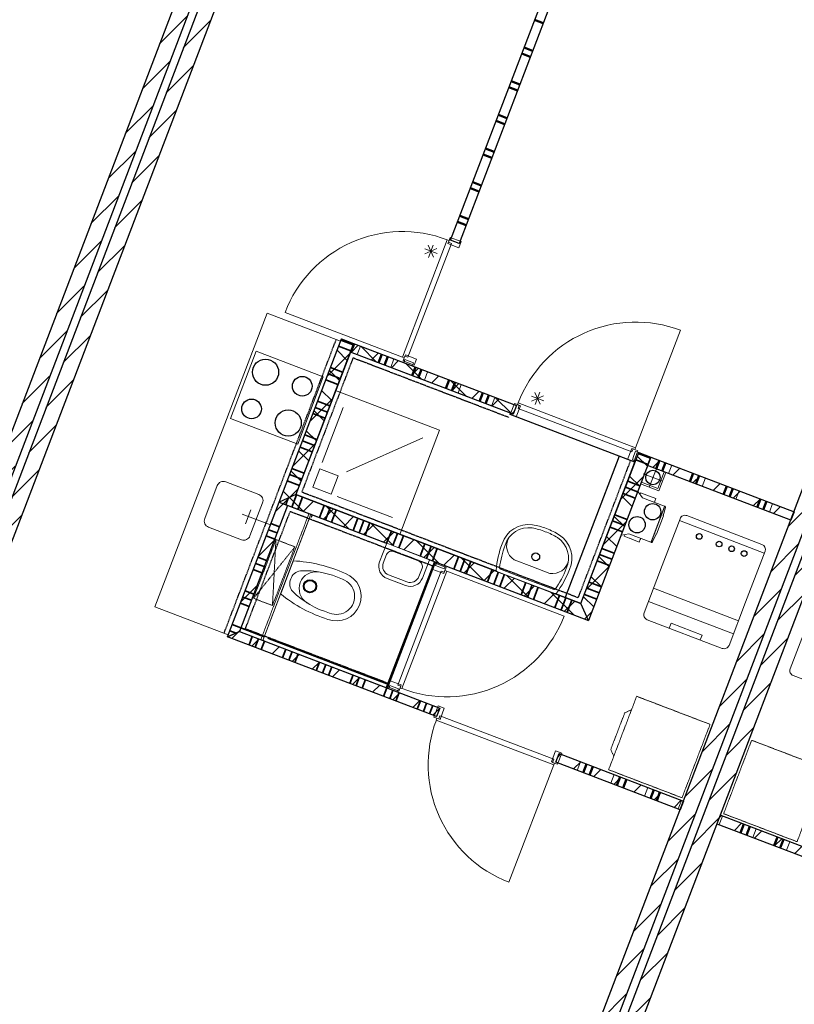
# Model space of a CAD drawing. Extents: x -1000932 to 2054797, y 285738 to 764020.
# Tile 332 of 656: x 212637 to 218552, y 575065 to 582581. Entities that reach past the tile are written whole.
import ezdxf

# ---------------------------------------------------------------- set-up
doc = ezdxf.new("R2010")
doc.units = 0
doc.header["$MEASUREMENT"] = 0
doc.set_wipeout_variables(frame=1)
doc.linetypes.add('DASHED', pattern=[0.75, 0.5, -0.25])
doc.layers.add('31.', color=7, linetype='CONTINUOUS')
doc.layers.add('HATCH_REACTORS', color=7, linetype='CONTINUOUS')
pattern_1 = [(45, (493651.67, 918770.12), (106.06602, -106.066015), [])]
pattern_2 = [(135, (493651.67, 918982.25), (106.066017, 106.06602), [])]

msp = doc.modelspace()

# ---------------------------------------------------------------- hatches: boundary and pattern name
at = {"layer": '31.', "linetype": 'Continuous'}
h = msp.add_hatch(dxfattribs=at)
h.set_pattern_fill('ARKEY_P_050A40_12', style=0, pattern_type=0)
h.set_pattern_definition(pattern_1)
h.paths.add_polyline_path([(210764.227, 574358.686), (210652.134, 574401.529), (214559.102, 584630.779), (214671.196, 584587.967)], flags=0)
h = msp.add_hatch(dxfattribs=at)
h.set_pattern_fill('ARKEY_P_050A40_12', style=0, pattern_type=0)
h.set_pattern_definition(pattern_1)
h.paths.add_polyline_path([(210820.29, 574337.279), (210932.384, 574294.467), (214839.352, 584523.748), (214727.259, 584566.561)], flags=0)
h = msp.add_hatch(dxfattribs=at)
h.set_pattern_fill('ARKEY_P_050A40_12', style=0, pattern_type=0)
h.set_pattern_definition(pattern_1)
h.paths.add_polyline_path([(216182.477, 572289.248), (216070.384, 572332.061), (219977.352, 582561.342), (220089.446, 582518.529)], flags=0)
h = msp.add_hatch(dxfattribs=at)
h.set_pattern_fill('ARKEY_P_050A40_12', style=0, pattern_type=0)
h.set_pattern_definition(pattern_1)
h.paths.add_polyline_path([(216238.54, 572267.842), (216350.634, 572225.029), (220257.602, 582454.311), (220145.509, 582497.123)], flags=0)
h = msp.add_hatch(dxfattribs=at)
h.set_pattern_fill('ARKEY_P_050A40_17', style=0, pattern_type=0)
h.set_pattern_definition(pattern_2)
h.paths.add_polyline_path([(214746.446, 578955.404), (214617.352, 578897.654), (215093.665, 580144.779), (215187.102, 580109.123)], flags=0)
h = msp.add_hatch(dxfattribs=at)
h.set_pattern_fill('ARKEY_P_050A40_18', style=0, pattern_type=0)
h.set_pattern_definition(pattern_1)
h.paths.add_polyline_path([(214746.446, 578955.404), (214617.352, 578897.654), (215093.665, 580144.779), (215187.102, 580109.123)], flags=0)
h = msp.add_hatch(dxfattribs=at)
h.set_pattern_fill('ARKEY_P_050A40_17', style=0, pattern_type=0)
h.set_pattern_definition(pattern_2)
h.paths.add_polyline_path([(216429.54, 579634.561), (216404.571, 579569.186), (215162.102, 580043.717), (215187.102, 580109.123)], flags=0)
h = msp.add_hatch(dxfattribs=at)
h.set_pattern_fill('ARKEY_P_050A40_18', style=0, pattern_type=0)
h.set_pattern_definition(pattern_1)
h.paths.add_polyline_path([(216429.54, 579634.561), (216404.571, 579569.186), (215162.102, 580043.717), (215187.102, 580109.123)], flags=0)
h = msp.add_hatch(dxfattribs=at)
h.set_pattern_fill('ARKEY_P_050A40_17', style=0, pattern_type=0)
h.set_pattern_definition(pattern_2)
h.paths.add_polyline_path([(216980.821, 577994.936), (216923.071, 578124.061), (217363.727, 579277.748), (217457.165, 579242.092)], flags=0)
h = msp.add_hatch(dxfattribs=at)
h.set_pattern_fill('ARKEY_P_050A40_18', style=0, pattern_type=0)
h.set_pattern_definition(pattern_1)
h.paths.add_polyline_path([(216980.821, 577994.936), (216923.071, 578124.061), (217363.727, 579277.748), (217457.165, 579242.092)], flags=0)
h = msp.add_hatch(dxfattribs=at)
h.set_pattern_fill('ARKEY_P_050A40_12', style=0, pattern_type=0)
h.set_pattern_definition(pattern_1)
h.paths.add_polyline_path([(218550.134, 578824.623), (218525.165, 578759.248), (217432.165, 579176.686), (217457.165, 579242.092)], flags=0)
h = msp.add_hatch(dxfattribs=at)
h.set_pattern_fill('ARKEY_P_050A40_17', style=0, pattern_type=0)
h.set_pattern_definition(pattern_2)
h.paths.add_polyline_path([(216980.821, 577994.936), (216923.071, 578124.061), (214746.446, 578955.404), (214617.352, 578897.654)], flags=0)
h = msp.add_hatch(dxfattribs=at)
h.set_pattern_fill('ARKEY_P_050A40_18', style=0, pattern_type=0)
h.set_pattern_definition(pattern_1)
h.paths.add_polyline_path([(216980.821, 577994.936), (216923.071, 578124.061), (214746.446, 578955.404), (214617.352, 578897.654)], flags=0)
h = msp.add_hatch(dxfattribs=at)
h.set_pattern_fill('ARKEY_P_050A40_12', style=0, pattern_type=0)
h.set_pattern_definition(pattern_1)
h.paths.add_polyline_path([(214617.352, 578897.654), (214682.727, 578872.686), (214315.227, 577910.467), (214224.852, 577870.061)], flags=0)
h = msp.add_hatch(dxfattribs=at)
h.set_pattern_fill('ARKEY_P_050A40_12', style=0, pattern_type=0)
h.set_pattern_definition(pattern_1)
h.paths.add_polyline_path([(214224.852, 577870.061), (214315.227, 577910.467), (215844.946, 577326.217), (215819.977, 577260.811)], flags=0)
h = msp.add_hatch(dxfattribs=at)
h.set_pattern_fill('ARKEY_P_050A40_12', style=0, pattern_type=0)
h.set_pattern_definition(pattern_1)
h.paths.add_polyline_path([(216730.79, 576912.936), (216755.79, 576978.342), (217706.321, 576615.279), (217681.321, 576549.904)], flags=0)
h = msp.add_hatch(dxfattribs=at)
h.set_pattern_fill('ARKEY_P_050A40_12', style=0, pattern_type=0)
h.set_pattern_definition(pattern_1)
h.paths.add_polyline_path([(218912.102, 576079.811), (218937.102, 576145.217), (217986.571, 576508.248), (217961.571, 576442.842)], flags=0)

# ---------------------------------------------------------------- linework, layer by layer
at = {"layer": '31.', "color": 7, "linetype": 'Continuous', "lineweight": 50}
for p, q in [((216634.509, 582553.561), (216569.134, 582578.529)), ((216554.227, 582343.342), (216488.852, 582368.342)), ((216536.415, 582296.654), (216471.009, 582321.623)), ((216438.29, 582039.748), (216372.915, 582064.717)), ((216456.134, 582086.467), (216390.759, 582111.436)), ((216358.009, 581829.561), (216292.634, 581854.529)), ((216340.165, 581782.842), (216274.79, 581807.811)), ((216242.04, 581525.936), (216176.665, 581550.904)), ((216259.884, 581572.654), (216194.509, 581597.623)), ((216161.759, 581315.748), (216096.384, 581340.717)), ((216143.915, 581269.061), (216078.571, 581294.029)), ((216063.634, 581058.873), (215998.29, 581083.811)), ((216045.79, 581012.154), (215980.446, 581037.123)), ((215166.759, 580041.936), (215191.759, 580107.342)), ((215376.946, 579961.654), (215401.946, 580027.061)), ((215423.665, 579943.811), (215448.665, 580009.248)), ((215633.852, 579863.529), (215658.852, 579928.967)), ((215680.571, 579845.686), (215705.571, 579911.123)), ((215890.759, 579765.436), (215915.727, 579830.811)), ((215937.477, 579747.592), (215962.446, 579812.967)), ((216147.665, 579667.311), (216172.634, 579732.686)), ((216194.384, 579649.467), (216219.352, 579714.842)), ((217497.571, 579151.717), (217522.54, 579217.123)), ((217544.29, 579133.873), (217569.259, 579199.279)), ((217754.477, 579053.592), (217779.446, 579118.998)), ((217801.165, 579035.748), (217826.165, 579101.186)), ((218011.384, 578955.498), (218036.352, 579020.873)), ((218058.071, 578937.654), (218083.04, 579003.029)), ((218268.29, 578857.373), (218293.227, 578922.748)), ((218314.977, 578839.529), (218339.946, 578904.904)), ((216965.946, 576898.061), (216940.977, 576832.654)), ((217012.665, 576880.217), (216987.696, 576814.811)), ((217222.852, 576799.936), (217197.884, 576734.529)), ((217269.571, 576782.092), (217244.602, 576716.717)), ((217479.759, 576701.811), (217454.79, 576636.436)), ((217526.477, 576683.967), (217501.477, 576618.592)), ((218141.415, 576374.154), (218166.384, 576439.561)), ((218188.134, 576356.342), (218213.102, 576421.717)), ((218398.321, 576276.061), (218423.29, 576341.436)), ((218445.009, 576258.217), (218470.009, 576323.623))]:
    msp.add_line(p, q, dxfattribs=at)
at = {"layer": '31.', "color": 7, "linetype": 'Continuous', "lineweight": 35}
for p, q in [((215090.102, 580135.436), (215183.509, 580099.779)), ((215072.259, 580088.748), (215165.696, 580053.061)), ((215009.821, 579925.248), (215103.227, 579889.592)), ((215009.821, 579925.248), (215103.227, 579889.592)), ((214974.134, 579831.842), (215067.571, 579796.154)), ((214991.977, 579878.561), (215085.415, 579842.873)), ((214911.696, 579668.373), (215005.134, 579632.686)), ((214911.696, 579668.373), (215005.134, 579632.686)), ((214893.852, 579621.654), (214987.29, 579585.967)), ((214876.009, 579574.936), (214969.446, 579539.248)), ((214795.759, 579364.748), (214889.165, 579329.061)), ((214813.602, 579411.467), (214907.009, 579375.779)), ((214813.602, 579411.467), (214907.009, 579375.779)), ((214777.915, 579318.029), (214871.321, 579282.373)), ((217342.321, 579221.686), (217435.759, 579185.998)), ((217360.165, 579268.404), (217453.571, 579232.717)), ((214715.477, 579154.561), (214808.884, 579118.873)), ((214715.477, 579154.561), (214808.884, 579118.873)), ((214679.79, 579061.123), (214773.196, 579025.467)), ((214697.634, 579107.842), (214791.04, 579072.154)), ((217279.884, 579058.217), (217373.29, 579022.529)), ((217279.884, 579058.217), (217373.29, 579022.529)), ((217262.04, 579011.498), (217355.477, 578975.811)), ((214668.727, 578878.029), (214688.352, 578929.404)), ((214668.727, 578878.029), (214688.352, 578929.404)), ((214715.446, 578860.186), (214751.102, 578953.592)), ((214762.134, 578842.342), (214797.821, 578935.779)), ((217244.196, 578964.779), (217337.634, 578929.092)), ((214925.634, 578779.904), (214961.29, 578873.342)), ((214925.634, 578779.904), (214961.29, 578873.342)), ((214972.321, 578762.061), (215008.009, 578855.498)), ((215019.04, 578744.217), (215054.727, 578837.654)), ((215182.509, 578681.779), (215218.196, 578775.217)), ((215182.509, 578681.779), (215218.196, 578775.217)), ((215229.227, 578663.936), (215264.915, 578757.373)), ((217163.915, 578754.592), (217257.352, 578718.904)), ((217181.759, 578801.311), (217275.196, 578765.623)), ((217181.759, 578801.311), (217275.196, 578765.623)), ((214602.446, 578662.498), (214537.071, 578687.467)), ((214620.29, 578709.186), (214554.915, 578734.154)), ((215275.946, 578646.123), (215311.634, 578739.529)), ((215439.415, 578583.654), (215475.102, 578677.092)), ((215439.415, 578583.654), (215475.102, 578677.092)), ((217146.071, 578707.873), (217239.509, 578672.186)), ((214584.602, 578615.779), (214519.227, 578640.748)), ((214584.602, 578615.779), (214519.227, 578640.748)), ((215486.134, 578565.842), (215521.821, 578659.248)), ((215532.852, 578547.998), (215568.509, 578641.404)), ((215696.321, 578485.561), (215732.009, 578578.967)), ((215696.321, 578485.561), (215732.009, 578578.967)), ((215743.04, 578467.717), (215778.696, 578561.123)), ((215789.727, 578449.873), (215825.415, 578543.279)), ((217083.602, 578544.404), (217177.04, 578508.717)), ((217083.602, 578544.404), (217177.04, 578508.717)), ((214522.165, 578452.311), (214456.79, 578477.279)), ((215953.227, 578387.436), (215988.915, 578480.842)), ((215953.227, 578387.436), (215988.915, 578480.842)), ((215999.946, 578369.592), (216035.602, 578462.998)), ((217047.946, 578450.998), (217141.384, 578415.311)), ((217065.79, 578497.686), (217159.196, 578462.029)), ((214486.477, 578358.873), (214421.102, 578383.842)), ((214486.477, 578358.873), (214421.102, 578383.842)), ((214504.321, 578405.592), (214438.946, 578430.561)), ((216046.634, 578351.748), (216082.321, 578445.154)), ((216210.134, 578289.311), (216245.79, 578382.717)), ((216210.134, 578289.311), (216245.79, 578382.717)), ((216256.821, 578271.467), (216292.509, 578364.873)), ((216303.54, 578253.623), (216339.227, 578347.061)), ((216467.009, 578191.186), (216502.696, 578284.592)), ((216467.009, 578191.186), (216502.696, 578284.592)), ((216513.727, 578173.342), (216549.415, 578266.779)), ((216560.446, 578155.498), (216596.134, 578248.936)), ((216967.665, 578240.811), (217061.102, 578205.123)), ((216985.509, 578287.498), (217078.915, 578251.811)), ((216985.509, 578287.498), (217078.915, 578251.811)), ((214406.196, 578148.686), (214340.821, 578173.654)), ((214424.04, 578195.404), (214358.665, 578220.373)), ((216723.915, 578093.061), (216759.602, 578186.498)), ((216723.915, 578093.061), (216759.602, 578186.498)), ((216770.634, 578075.217), (216806.321, 578168.654)), ((216817.352, 578057.373), (216853.009, 578150.811)), ((216949.821, 578194.092), (217043.259, 578158.404)), ((214388.384, 578101.967), (214322.977, 578126.936)), ((214388.384, 578101.967), (214322.977, 578126.936)), ((214325.946, 577938.498), (214260.509, 577963.467)), ((214289.415, 577898.936), (214242.696, 577916.779)), ((214413.321, 577873.029), (214388.321, 577807.623)), ((214460.009, 577855.186), (214435.04, 577789.779)), ((214506.727, 577837.342), (214481.759, 577771.936)), ((214506.727, 577837.342), (214481.759, 577771.936)), ((214670.196, 577774.904), (214645.227, 577709.498)), ((214716.915, 577757.061), (214691.946, 577691.654)), ((214763.634, 577739.217), (214738.665, 577673.811)), ((214763.634, 577739.217), (214738.665, 577673.811)), ((214927.102, 577676.779), (214902.134, 577611.373)), ((214973.821, 577658.936), (214948.852, 577593.529)), ((215020.54, 577641.092), (214995.54, 577575.717)), ((215020.54, 577641.092), (214995.54, 577575.717)), ((215184.009, 577578.654), (215159.04, 577513.248)), ((215230.727, 577560.811), (215205.727, 577495.436)), ((215277.415, 577542.967), (215252.446, 577477.592)), ((215277.415, 577542.967), (215252.446, 577477.592)), ((215440.915, 577480.529), (215415.946, 577415.154)), ((215487.602, 577462.686), (215462.634, 577397.311)), ((215534.321, 577444.842), (215509.352, 577379.467)), ((215534.321, 577444.842), (215509.352, 577379.467)), ((215697.821, 577382.404), (215672.821, 577317.029)), ((215744.509, 577364.561), (215719.54, 577299.186)), ((215791.227, 577346.748), (215766.259, 577281.342)), ((215791.227, 577346.748), (215766.259, 577281.342))]:
    msp.add_line(p, q, dxfattribs=at)
at = {"layer": '31.', "color": 7, "linetype": 'Continuous', "lineweight": 13}
for p, q in [((215213.477, 580024.092), (215238.477, 580089.529)), ((215376.946, 579961.654), (215401.946, 580027.061)), ((215470.384, 579925.967), (215495.352, 579991.404)), ((215633.852, 579863.529), (215658.852, 579928.967)), ((215727.29, 579827.842), (215752.259, 579893.279)), ((215890.759, 579765.436), (215915.727, 579830.811)), ((215984.196, 579729.748), (216009.165, 579795.123)), ((216147.665, 579667.311), (216172.634, 579732.686)), ((216241.102, 579631.654), (216266.04, 579696.998)), ((217497.571, 579151.717), (217522.54, 579217.123)), ((217590.977, 579116.029), (217615.977, 579181.436)), ((217754.477, 579053.592), (217779.446, 579118.998)), ((217847.884, 579017.904), (217872.884, 579083.342)), ((218011.384, 578955.498), (218036.352, 579020.873)), ((218104.79, 578919.811), (218129.759, 578985.186)), ((218268.29, 578857.373), (218293.227, 578922.748)), ((218361.696, 578821.686), (218386.665, 578887.061)), ((216919.259, 576915.904), (216894.259, 576850.498)), ((217012.665, 576880.217), (216987.696, 576814.811)), ((217176.134, 576817.779), (217151.165, 576752.373)), ((217269.571, 576782.092), (217244.602, 576716.717)), ((217433.04, 576719.654), (217408.071, 576654.279)), ((217526.477, 576683.967), (217501.477, 576618.592)), ((217689.946, 576621.529), (217664.977, 576556.154)), ((217977.946, 576436.592), (218002.915, 576501.998)), ((218141.415, 576374.154), (218166.384, 576439.561)), ((218234.821, 576338.498), (218259.821, 576403.873)), ((218398.321, 576276.061), (218423.29, 576341.436)), ((218491.727, 576240.373), (218516.727, 576305.779))]:
    msp.add_line(p, q, dxfattribs=at)
at = {"layer": '31.', "color": 253, "linetype": 'Continuous', "lineweight": 25}
for p, q in [((217213.727, 579249.404), (216801.634, 578170.436)), ((214869.571, 578801.311), (214502.071, 577839.123)), ((215803.727, 578444.529), (215436.227, 577482.311))]:
    msp.add_line(p, q, dxfattribs=at)
at = {"layer": '31.', "color": 253, "linetype": 'Continuous', "lineweight": 35}
msp.add_line((215456.384, 577506.748), (214325.946, 577938.529), dxfattribs=at)
at = {"layer": '31.', "color": 7, "linetype": 'Continuous', "lineweight": 25, "ltscale": 10}
for points in [[(210652.134, 574401.529), (214559.102, 584630.779)], [(214671.196, 584587.967), (210764.227, 574358.686)], [(214727.259, 584566.561), (210820.29, 574337.279)], [(210932.384, 574294.467), (214839.352, 584523.748)], [(216070.384, 572332.061), (219977.352, 582561.342)], [(220089.446, 582518.529), (216182.477, 572289.248)], [(220145.509, 582497.123), (216238.54, 572267.842)], [(216350.634, 572225.029), (220257.602, 582454.311)]]:
    msp.add_lwpolyline(points, dxfattribs=at)
at = {"layer": '31.', "color": 7, "linetype": 'Continuous', "lineweight": 18, "ltscale": 10}
for points in [[(215926.915, 580896.998), (216961.634, 583606.123)], [(217027.009, 583581.154), (215992.29, 580872.029)], [(215933.884, 580873.186), (215601.946, 580004.186), (215578.602, 580013.092), (215573.259, 579999.092), (215559.227, 580004.436), (215901.54, 580900.654), (215915.884, 580896.123), (215910.509, 580882.123), (215933.884, 580873.186)], [(215992.29, 580872.029), (215926.915, 580896.998)], [(214617.352, 578897.654), (215093.665, 580144.779)], [(215187.102, 580109.123), (214746.446, 578955.404)], [(215093.665, 580144.779), (215187.102, 580109.123)], [(215162.102, 580043.717), (215187.102, 580109.123)], [(215187.102, 580109.123), (216429.54, 579634.561)], [(214246.102, 579537.217), (214759.915, 579340.967), (214955.79, 579853.842), (214441.977, 580050.092), (214246.102, 579537.217)], [(216404.571, 579569.186), (215162.102, 580043.717)], [(215611.727, 579973.686), (215579.04, 579986.186), (215570.102, 579962.811), (215635.509, 579937.842), (215644.415, 579961.186), (215611.727, 579973.686)], [(215540.509, 578652.123), (215843.79, 579446.154), (215049.727, 579749.436)], [(216442.665, 579613.498), (217311.665, 579281.592), (217320.602, 579304.936), (217334.602, 579299.592), (217339.946, 579313.592), (216443.727, 579655.904), (216437.571, 579642.217), (216451.571, 579636.873), (216442.665, 579613.498)], [(214946.915, 579199.967), (215107.477, 579620.342)], [(216429.54, 579634.561), (216404.571, 579569.186)], [(217279.134, 579224.436), (216429.04, 579549.123)], [(215133.727, 579128.623), (215714.665, 579388.436)], [(216923.071, 578124.061), (217363.727, 579277.748)], [(217327.884, 579253.998), (217340.384, 579286.686), (217363.727, 579277.748), (217338.759, 579212.373), (217315.415, 579221.279), (217327.884, 579253.998)], [(217363.727, 579277.748), (217457.165, 579242.092)], [(217457.165, 579242.092), (216980.821, 577994.936)], [(217432.165, 579176.686), (217457.165, 579242.092)], [(217457.165, 579242.092), (218550.134, 578824.623)], [(217384.009, 579050.561), (217510.134, 579002.404), (217558.29, 579128.529)], [(218525.165, 578759.248), (217432.165, 579176.686)], [(217501.134, 579161.061), (217444.04, 579011.592)], [(217378.665, 579036.561), (217518.79, 578983.029), (217572.29, 579123.154)], [(217397.852, 579114.873), (217547.321, 579057.779)], [(216923.071, 578124.061), (214746.446, 578955.404)], [(215062.384, 578941.779), (215482.759, 578781.217)], [(214224.852, 577870.061), (214617.352, 578897.654)], [(214682.727, 578872.686), (214315.227, 577910.467)], [(214361.79, 578732.998), (214402.821, 578840.436)], [(214617.352, 578897.654), (214682.727, 578872.686)], [(214617.352, 578897.654), (216980.821, 577994.936)], [(218322.759, 578509.529), (217674.415, 578757.154)], [(218305.196, 578575.654), (217731.602, 578794.717)], [(218550.134, 578824.623), (218525.165, 578759.248)], [(215524.134, 577501.998), (215856.04, 578371.029), (215879.384, 578362.123), (215884.759, 578376.123), (215898.759, 578370.779), (215556.446, 577474.529), (215542.134, 577479.061), (215547.477, 577493.092), (215524.134, 577501.998)], [(215846.259, 578401.529), (215878.977, 578389.029), (215887.884, 578412.373), (215822.509, 578437.373), (215813.571, 578413.998), (215846.259, 578401.529)], [(217476.884, 578239.967), (218125.227, 577992.342)], [(217438.665, 578139.842), (218086.977, 577892.217)], [(217597.102, 577936.186), (217611.384, 577973.561), (217847.384, 577883.436), (217833.102, 577846.061)], [(215819.977, 577260.811), (214224.852, 577870.061)], [(214315.227, 577910.467), (215844.946, 577326.217)], [(215487.696, 577462.654), (215520.384, 577450.186), (215529.29, 577473.529), (215463.915, 577498.498), (215454.977, 577475.154), (215487.696, 577462.654)], [(215844.946, 577326.217), (215819.977, 577260.811)], [(215846.102, 577266.904), (216715.134, 576934.967), (216706.227, 576911.623), (216720.227, 576906.279), (216714.884, 576892.248), (215818.634, 577234.561), (215823.196, 577248.904), (215837.196, 577243.529), (215846.102, 577266.904)], [(216730.79, 576912.936), (216755.79, 576978.342)], [(216755.79, 576978.342), (217706.321, 576615.279)], [(217681.321, 576549.904), (216730.79, 576912.936)], [(217706.321, 576615.279), (217681.321, 576549.904)], [(217986.571, 576508.248), (217961.571, 576442.842)], [(218937.102, 576145.217), (217986.571, 576508.248)], [(217961.571, 576442.842), (218912.102, 576079.811)]]:
    msp.add_lwpolyline(points, dxfattribs=at)
at = {"layer": '31.', "color": 7, "linetype": 'Continuous', "lineweight": 13, "ltscale": 10}
for points in [[(215901.415, 580900.311, 0.41421358), (214663.352, 580346.623), (215559.227, 580004.436)], [(216444.071, 579655.779, -0.41421358), (217682.134, 580209.498), (217339.946, 579313.592)], [(215556.665, 577475.123, 0.41421358), (216794.415, 578028.686), (215898.759, 578370.779)], [(215819.227, 577234.342, 0.41421358), (216372.79, 575996.623), (216714.884, 576892.248)]]:
    msp.add_lwpolyline(points, format="xyb", dxfattribs=at)
for points in [[(215797.54, 580767.529), (215756.727, 580858.811)], [(215759.29, 580766.467), (215794.977, 580859.873)], [(215730.415, 580830.998), (215823.852, 580795.342)], [(215731.509, 580792.748), (215822.79, 580833.592)], [(216612.29, 579644.686), (216571.477, 579735.967)], [(216609.727, 579737.029), (216574.04, 579643.592)], [(216638.602, 579672.467), (216545.165, 579708.154)], [(216637.509, 579710.717), (216546.227, 579669.904)]]:
    msp.add_lwpolyline(points, dxfattribs=at)
at = {"layer": '31.', "color": 7, "linetype": 'Continuous', "lineweight": 18, "ltscale": 10}
for points in [[(215915.79, 580895.904), (215906.852, 580872.529), (215990.946, 580840.436), (216008.79, 580887.154), (215924.696, 580919.248)], [(215573.259, 579999.092), (215582.165, 580022.436), (215666.259, 579990.342), (215648.415, 579943.623), (215564.321, 579975.717)], [(216437.79, 579642.123), (216461.134, 579633.186), (216429.04, 579549.123), (216382.321, 579566.967), (216414.446, 579651.029)], [(217334.602, 579299.592), (217311.259, 579308.498), (217279.134, 579224.436), (217325.852, 579206.592), (217357.946, 579290.686)], [(215884.759, 578376.123), (215875.821, 578352.779), (215791.759, 578384.873), (215809.602, 578431.592), (215893.665, 578399.467)], [(215542.227, 577479.311), (215551.134, 577502.654), (215467.071, 577534.779), (215449.227, 577488.061), (215533.29, 577455.967)], [(215823.415, 577248.811), (215846.759, 577239.873), (215878.884, 577323.967), (215832.165, 577341.811), (215800.071, 577257.717)], [(216720.227, 576906.279), (216696.884, 576915.186), (216728.977, 576999.279), (216775.696, 576981.436), (216743.571, 576897.342)]]:
    msp.add_lwpolyline(points, close=True, dxfattribs=at)
for points in [[(218179.352, 578134.092), (218328.29, 578523.998, 0.41421354), (218305.196, 578575.654), (217731.602, 578794.717, 0.41421358), (217679.946, 578771.623), (217531.04, 578381.717)], [(218179.352, 578134.092), (218053.54, 577804.686, -0.41421358), (218001.915, 577781.592), (217428.321, 578000.654, -0.41421358), (217405.227, 578052.311), (217531.04, 578381.717)], [(218646.446, 577955.686), (218520.634, 577626.279, 0.41421358), (218543.727, 577574.654), (219117.321, 577355.561, 0.41421358), (219168.946, 577378.654), (219294.759, 577708.061)]]:
    msp.add_lwpolyline(points, format="xyb", dxfattribs=at)
at = {"layer": '31.', "color": 7, "linetype": 'DASHED', "lineweight": 18, "ltscale": 10}
for points in [[(217908.852, 577201.623), (217694.759, 576641.123), (217134.259, 576855.186), (217348.321, 577415.686)], [(218226.477, 577080.311), (218012.384, 576519.811), (218572.884, 576305.717), (218786.977, 576866.217)]]:
    msp.add_lwpolyline(points, close=True, dxfattribs=at)
msp.add_lwpolyline([(217309.071, 577312.936), (217257.446, 577289.842), (217150.415, 577009.592), (217173.509, 576957.936)], dxfattribs=at)
at = {"layer": '31.', "color": 7, "linetype": 'Continuous'}
for centre, radius in [((214514.509, 579889.623), 99.992), ((214794.759, 579782.592), 75.007), ((214407.477, 579609.373), 75.007), ((214687.727, 579502.342), 99.992), ((217472.602, 579086.311), 54.996), ((217826.196, 578636.029), 21.602), ((217978.165, 578577.967), 21.584), ((218073.477, 578541.561), 21.613), ((218168.759, 578505.186), 21.602)]:
    msp.add_circle(centre, radius, dxfattribs=at)
at = {"layer": 'HATCH_REACTORS', "ltscale": 10}
for points in [[(210764.227, 574358.686), (210652.134, 574401.529), (214559.102, 584630.779), (214671.196, 584587.967)], [(210820.29, 574337.279), (210932.384, 574294.467), (214839.352, 584523.748), (214727.259, 584566.561)], [(216961.634, 583606.123), (217027.009, 583581.154), (215992.29, 580872.029), (215926.915, 580896.998)], [(216182.477, 572289.248), (216070.384, 572332.061), (219977.352, 582561.342), (220089.446, 582518.529)], [(216238.54, 572267.842), (216350.634, 572225.029), (220257.602, 582454.311), (220145.509, 582497.123)], [(214746.446, 578955.404), (214617.352, 578897.654), (215093.665, 580144.779), (215187.102, 580109.123)], [(214746.446, 578955.404), (214617.352, 578897.654), (215093.665, 580144.779), (215187.102, 580109.123)], [(214746.446, 578955.404), (214617.352, 578897.654), (215093.665, 580144.779), (215187.102, 580109.123)], [(214746.446, 578955.404), (214617.352, 578897.654), (215093.665, 580144.779), (215187.102, 580109.123)], [(216429.54, 579634.561), (216404.571, 579569.186), (215162.102, 580043.717), (215187.102, 580109.123)], [(216429.54, 579634.561), (216404.571, 579569.186), (215162.102, 580043.717), (215187.102, 580109.123)], [(216429.54, 579634.561), (216404.571, 579569.186), (215162.102, 580043.717), (215187.102, 580109.123)], [(216429.54, 579634.561), (216404.571, 579569.186), (215162.102, 580043.717), (215187.102, 580109.123)], [(216980.821, 577994.936), (216923.071, 578124.061), (217363.727, 579277.748), (217457.165, 579242.092)], [(216980.821, 577994.936), (216923.071, 578124.061), (217363.727, 579277.748), (217457.165, 579242.092)], [(216980.821, 577994.936), (216923.071, 578124.061), (217363.727, 579277.748), (217457.165, 579242.092)], [(216980.821, 577994.936), (216923.071, 578124.061), (217363.727, 579277.748), (217457.165, 579242.092)], [(218550.134, 578824.623), (218525.165, 578759.248), (217432.165, 579176.686), (217457.165, 579242.092)], [(218550.134, 578824.623), (218525.165, 578759.248), (217432.165, 579176.686), (217457.165, 579242.092)], [(218550.134, 578824.623), (218525.165, 578759.248), (217432.165, 579176.686), (217457.165, 579242.092)], [(216980.821, 577994.936), (216923.071, 578124.061), (214746.446, 578955.404), (214617.352, 578897.654)], [(216980.821, 577994.936), (216923.071, 578124.061), (214746.446, 578955.404), (214617.352, 578897.654)], [(216980.821, 577994.936), (216923.071, 578124.061), (214746.446, 578955.404), (214617.352, 578897.654)], [(216980.821, 577994.936), (216923.071, 578124.061), (214746.446, 578955.404), (214617.352, 578897.654)], [(214617.352, 578897.654), (214682.727, 578872.686), (214315.227, 577910.467), (214224.852, 577870.061)], [(214617.352, 578897.654), (214682.727, 578872.686), (214315.227, 577910.467), (214224.852, 577870.061)], [(214617.352, 578897.654), (214682.727, 578872.686), (214315.227, 577910.467), (214224.852, 577870.061)], [(214682.727, 578872.686), (214315.227, 577910.467), (215445.665, 577478.717), (215813.165, 578440.936)], [(214682.727, 578872.686), (214315.227, 577910.467), (215445.665, 577478.717), (215813.165, 578440.936)], [(214224.852, 577870.061), (214315.227, 577910.467), (215844.946, 577326.217), (215819.977, 577260.811)], [(214224.852, 577870.061), (214315.227, 577910.467), (215844.946, 577326.217), (215819.977, 577260.811)], [(214224.852, 577870.061), (214315.227, 577910.467), (215844.946, 577326.217), (215819.977, 577260.811)], [(216730.79, 576912.936), (216755.79, 576978.342), (217706.321, 576615.279), (217681.321, 576549.904)], [(216730.79, 576912.936), (216755.79, 576978.342), (217706.321, 576615.279), (217681.321, 576549.904)], [(216730.79, 576912.936), (216755.79, 576978.342), (217706.321, 576615.279), (217681.321, 576549.904)], [(218912.102, 576079.811), (218937.102, 576145.217), (217986.571, 576508.248), (217961.571, 576442.842)], [(218912.102, 576079.811), (218937.102, 576145.217), (217986.571, 576508.248), (217961.571, 576442.842)], [(218912.102, 576079.811), (218937.102, 576145.217), (217986.571, 576508.248), (217961.571, 576442.842)]]:
    msp.add_lwpolyline(points, close=True, dxfattribs=at)

# ---------------------------------------------------------------- next in the draw order: wipeouts: each hides what was drawn before it
for points in [[(214494.509, 577847.342), (214522.54, 577836.654), (214880.634, 578774.217), (214852.602, 578784.904)], [(215602.977, 578521.217), (215439.477, 578583.654), (215385.977, 578443.529), (215384.321, 578438.904), (215382.915, 578434.186), (215381.727, 578429.436), (215380.79, 578424.623), (215380.102, 578419.748), (215379.634, 578414.873), (215379.415, 578409.967), (215379.415, 578405.061), (215379.665, 578400.154), (215380.165, 578395.279), (215380.915, 578390.436), (215381.884, 578385.623), (215383.102, 578380.842), (215384.54, 578376.154), (215386.196, 578371.529), (215388.102, 578367.029), (215390.196, 578362.592), (215392.54, 578358.279), (215395.071, 578354.061), (215397.821, 578349.998), (215400.759, 578346.061), (215403.884, 578342.279), (215407.196, 578338.654), (215410.665, 578335.186), (215414.321, 578331.904), (215418.134, 578328.811), (215422.071, 578325.904), (215426.165, 578323.186), (215430.384, 578320.686), (215434.727, 578318.373), (215439.165, 578316.279), (215443.696, 578314.436), (215513.759, 578287.654)]]:
    msp.add_wipeout(points).dxf.layer = '31.'

# ---------------------------------------------------------------- next in the draw order: linework, layer by layer
at = {"layer": '31.', "color": 7, "linetype": 'Continuous', "lineweight": 18, "ltscale": 10}
for points in [[(214395.727, 578639.748), (214492.071, 578891.967, 0.41421361), (214463.196, 578956.529), (214210.977, 579052.873, 0.41421361), (214146.415, 579023.998), (214050.102, 578771.779, 0.41421361), (214078.946, 578707.217), (214331.196, 578610.873, 0.41421361), (214395.727, 578639.748)], [(215439.477, 578583.654), (215385.977, 578443.529, 0.41421358), (215443.696, 578314.436)], [(215454.415, 578342.436, -0.41421358), (215413.977, 578432.811)]]:
    msp.add_lwpolyline(points, format="xyb", dxfattribs=at)
for points in [[(214551.352, 578724.842), (214336.477, 578806.904)], [(215438.977, 578498.217), (215413.977, 578432.811)]]:
    msp.add_lwpolyline(points, dxfattribs=at)

# ---------------------------------------------------------------- next in the draw order: wipeouts: each hides what was drawn before it
for points in [[(215602.977, 578521.217), (215766.446, 578458.779), (215712.915, 578318.654), (215711.071, 578314.092), (215708.977, 578309.654), (215706.665, 578305.311), (215704.165, 578301.092), (215701.446, 578296.998), (215698.54, 578293.061), (215695.446, 578289.248), (215692.165, 578285.623), (215688.696, 578282.123), (215685.071, 578278.811), (215681.29, 578275.686), (215677.352, 578272.748), (215673.29, 578270.029), (215669.071, 578267.467), (215664.759, 578265.154), (215660.321, 578263.029), (215655.821, 578261.154), (215651.196, 578259.467), (215646.509, 578258.029), (215641.727, 578256.811), (215636.915, 578255.842), (215632.071, 578255.123), (215627.196, 578254.623), (215622.29, 578254.373), (215617.384, 578254.342), (215612.477, 578254.561), (215607.602, 578255.029), (215602.727, 578255.748), (215597.915, 578256.686), (215593.165, 578257.842), (215588.446, 578259.279), (215583.821, 578260.904), (215513.759, 578287.654)], [(214676.477, 578323.779), (214628.321, 578197.686), (214638.384, 578189.592), (214648.571, 578181.654), (214658.852, 578173.811), (214669.196, 578166.092), (214679.665, 578158.498), (214690.196, 578151.061), (214700.821, 578143.717), (214711.54, 578136.498), (214722.321, 578129.404), (214733.196, 578122.436), (214744.165, 578115.592), (214755.196, 578108.904), (214766.321, 578102.311), (214777.509, 578095.873), (214788.79, 578089.561), (214800.134, 578083.373), (214811.54, 578077.342), (214823.009, 578071.436), (214834.571, 578065.654), (214846.196, 578060.029), (214857.884, 578054.498), (214869.634, 578049.154), (214881.415, 578043.936), (214893.29, 578038.842), (214905.227, 578033.873), (214917.227, 578029.092), (214929.259, 578024.404), (214941.352, 578019.904), (214953.509, 578015.498), (214965.696, 578011.279), (214977.946, 578007.186), (214990.259, 578003.217), (214998.946, 578000.154), (215007.759, 577997.498), (215016.696, 577995.311), (215025.727, 577993.529), (215034.821, 577992.217), (215043.977, 577991.342), (215053.165, 577990.936), (215062.384, 577990.967), (215071.571, 577991.436), (215080.727, 577992.373), (215089.821, 577993.748), (215098.852, 577995.561), (215107.759, 577997.842), (215116.571, 578000.529), (215125.227, 578003.686), (215133.696, 578007.217), (215142.009, 578011.186), (215150.102, 578015.561), (215158.009, 578020.311), (215165.634, 578025.436), (215173.009, 578030.936), (215180.102, 578036.811), (215186.884, 578043.029), (215193.384, 578049.561), (215199.54, 578056.373), (215205.352, 578063.529), (215210.821, 578070.936), (215215.915, 578078.592), (215220.602, 578086.498), (215224.915, 578094.623), (215228.821, 578102.967), (215232.321, 578111.498)]]:
    msp.add_wipeout(points).dxf.layer = '31.'

# ---------------------------------------------------------------- next in the draw order: linework, layer by layer
at = {"layer": '31.', "color": 7, "linetype": 'DASHED', "lineweight": 18, "ltscale": 10}
msp.add_lwpolyline([(214567.509, 578108.498), (214593.946, 578612.217)], dxfattribs=at)
at = {"layer": '31.', "color": 7, "linetype": 'Continuous', "lineweight": 18, "ltscale": 10}
for points in [[(215766.446, 578458.779), (215439.477, 578583.654)], [(215686.79, 578446.373), (215490.602, 578521.311)], [(215791.759, 578384.873), (215467.071, 577534.779)], [(215709.884, 578394.748), (215684.915, 578329.342)], [(215583.821, 578260.904), (215443.696, 578314.436)], [(215594.54, 578288.936), (215454.415, 578342.436)]]:
    msp.add_lwpolyline(points, dxfattribs=at)
for points in [[(215438.977, 578498.217, -0.41421361), (215490.602, 578521.311)], [(215766.446, 578458.779), (215712.915, 578318.654, -0.41421375), (215583.821, 578260.904)], [(215709.884, 578394.748, 0.41421358), (215686.79, 578446.373)], [(215684.915, 578329.342, -0.41421375), (215594.54, 578288.936)]]:
    msp.add_lwpolyline(points, format="xyb", dxfattribs=at)

# ---------------------------------------------------------------- next in the draw order: wipeouts: each hides what was drawn before it
msp.add_wipeout([(214676.477, 578323.779), (214724.634, 578449.904), (214737.54, 578449.186), (214750.446, 578448.342), (214763.321, 578447.342), (214776.165, 578446.186), (214789.009, 578444.873), (214801.852, 578443.404), (214814.665, 578441.779), (214827.477, 578440.029), (214840.227, 578438.123), (214852.977, 578436.061), (214865.696, 578433.842), (214878.415, 578431.498), (214891.071, 578428.967), (214903.727, 578426.311), (214916.321, 578423.498), (214928.884, 578420.561), (214941.446, 578417.467), (214953.946, 578414.217), (214966.384, 578410.811), (214978.821, 578407.279), (214991.196, 578403.592), (215003.54, 578399.748), (215015.821, 578395.779), (215028.04, 578391.654), (215040.259, 578387.373), (215052.384, 578382.967), (215064.477, 578378.436), (215076.509, 578373.717), (215088.477, 578368.904), (215100.415, 578363.936), (215112.259, 578358.811), (215124.071, 578353.561), (215132.571, 578350.061), (215140.915, 578346.154), (215149.04, 578341.842), (215156.946, 578337.123), (215164.602, 578332.061), (215172.04, 578326.592), (215179.165, 578320.779), (215186.009, 578314.623), (215192.54, 578308.123), (215198.727, 578301.342), (215204.602, 578294.248), (215210.102, 578286.873), (215215.227, 578279.217), (215220.009, 578271.342), (215224.352, 578263.248), (215228.321, 578254.936), (215231.884, 578246.467), (215235.009, 578237.811), (215237.696, 578228.998), (215239.977, 578220.092), (215241.79, 578211.061), (215243.165, 578201.967), (215244.102, 578192.811), (215244.602, 578183.623), (215244.634, 578174.404), (215244.196, 578165.217), (215243.321, 578156.061), (215242.009, 578146.936), (215240.259, 578137.904), (215238.04, 578128.967), (215235.384, 578120.154), (215232.321, 578111.498)]).dxf.layer = '31.'

# ---------------------------------------------------------------- next in the draw order: linework, layer by layer
for points in [[(214230.227, 577884.061), (213669.696, 578098.154), (214526.04, 580340.186), (215086.54, 580126.092)], [(214860.227, 578804.873), (214492.727, 577842.686)]]:
    msp.add_lwpolyline(points, dxfattribs=at)
at = {"layer": '31.', "color": 7, "linetype": 'DASHED', "lineweight": 25, "ltscale": 10}
msp.add_lwpolyline([(215458.134, 577511.436), (214360.415, 577930.686), (214702.946, 578827.498), (215800.665, 578408.248)], dxfattribs=at)
at = {"layer": '31.', "color": 7, "linetype": 'DASHED', "lineweight": 18, "ltscale": 10}
for points in [[(214846.227, 578810.248), (214478.727, 577848.029)], [(214738.759, 578556.904), (214422.696, 578163.811)]]:
    msp.add_lwpolyline(points, dxfattribs=at)
msp.add_lwpolyline([(214567.509, 578108.498), (214422.696, 578163.811), (214593.946, 578612.217), (214738.759, 578556.904)], close=True, dxfattribs=at)
at = {"layer": '31.', "color": 7, "linetype": 'Continuous', "lineweight": 18, "ltscale": 10}
for points in [[(214628.321, 578197.686), (214724.634, 578449.904, -0.09429178), (215124.071, 578353.561, -0.99999885), (214990.259, 578003.217, -0.09427324), (214628.321, 578197.686)], [(214708.227, 578311.654, -0.31080859), (214781.665, 578373.529, -0.12355408), (215101.071, 578309.123, -1.04162338), (215002.727, 578051.654, -0.12353266), (214721.696, 578216.592, -0.31080931), (214708.227, 578311.654)], [(214830.04, 578130.248, -0.8108893), (214919.852, 578364.998)]]:
    msp.add_lwpolyline(points, format="xyb", dxfattribs=at)
at = {"layer": '31.', "color": 7, "linetype": 'Continuous'}
for radius in [50.01, 44.996]:
    msp.add_circle((214853.977, 578255.998), radius, dxfattribs=at)
at = {"layer": 'HATCH_REACTORS', "ltscale": 10}
msp.add_lwpolyline([(215162.102, 580043.717), (214746.446, 578955.404), (216923.071, 578124.061), (217335.196, 579203.029), (216382.321, 579566.967), (216385.884, 579576.311)], close=True, dxfattribs=at)
msp.add_lwpolyline([(215162.102, 580043.717), (214746.446, 578955.404), (216923.071, 578124.061), (217335.196, 579203.029), (216382.321, 579566.967), (216385.884, 579576.311)], close=True, dxfattribs=at)

# ---------------------------------------------------------------- next in the draw order: wipeouts: each hides what was drawn before it
for points in [[(215015.665, 578959.623), (214875.54, 579013.123), (214929.071, 579153.248), (215069.196, 579099.748)], [(216502.696, 578284.623), (216280.915, 578369.311), (216280.04, 578369.654), (216278.446, 578370.623), (216277.071, 578371.873), (216275.946, 578373.373), (216275.102, 578375.029), (216274.602, 578376.842), (216274.446, 578378.686), (216274.509, 578379.623), (216279.509, 578430.654), (216302.727, 578530.811), (216320.727, 578578.904), (216326.384, 578596.717), (216343.79, 578629.936), (216366.665, 578659.592), (216394.384, 578684.779), (216426.071, 578704.748), (216460.759, 578718.873), (216497.384, 578726.748), (216534.821, 578728.123), (216553.352, 578725.529), (216580.602, 578720.748), (216633.915, 578705.748), (216659.696, 578695.654)]]:
    msp.add_wipeout(points).dxf.layer = '31.'

# ---------------------------------------------------------------- next in the draw order: linework, layer by layer
at = {"layer": '31.', "color": 7, "linetype": 'DASHED', "lineweight": 25, "ltscale": 10}
msp.add_lwpolyline([(214197.509, 577896.561), (215053.852, 580138.592)], dxfattribs=at)
at = {"layer": '31.', "color": 7, "linetype": 'Continuous', "lineweight": 18, "ltscale": 10}
msp.add_lwpolyline([(215015.665, 578959.623), (214875.54, 579013.123), (214929.071, 579153.248), (215069.196, 579099.748)], close=True, dxfattribs=at)

# ---------------------------------------------------------------- next in the draw order: wipeouts: each hides what was drawn before it
msp.add_wipeout([(216502.696, 578284.623), (216724.477, 578199.904), (216725.352, 578199.561), (216727.196, 578199.217), (216729.071, 578199.248), (216730.884, 578199.592), (216732.634, 578200.279), (216734.227, 578201.279), (216735.571, 578202.561), (216736.134, 578203.311), (216766.446, 578244.717), (216815.884, 578334.842), (216834.54, 578382.686), (216842.196, 578399.686), (216851.384, 578436.061), (216854.102, 578473.436), (216850.227, 578510.686), (216839.915, 578546.686), (216823.509, 578580.373), (216801.446, 578610.654), (216774.477, 578636.623), (216758.915, 578647.061), (216735.384, 578661.654), (216685.634, 578686.029), (216659.696, 578695.654)]).dxf.layer = '31.'

# ---------------------------------------------------------------- next in the draw order: linework, layer by layer
at = {"layer": '31.', "color": 7, "linetype": 'DASHED', "lineweight": 25, "ltscale": 10}
msp.add_lwpolyline([(216373.415, 579543.623), (215182.321, 579998.529), (214791.634, 578975.592), (216902.884, 578169.248), (217302.477, 579215.529)], dxfattribs=at)
at = {"layer": '31.', "color": 7, "linetype": 'Continuous', "lineweight": 18, "ltscale": 10}
for points in [[(216502.696, 578284.623), (216280.915, 578369.311, -0.33781127), (216274.54, 578379.623, -0.06542521), (216320.727, 578578.904, -0.36579263), (216553.352, 578725.561, -0.04987602), (216659.696, 578695.654)], [(216511.634, 578307.967), (216307.884, 578385.779, -0.34489255), (216301.509, 578396.342, -0.05893265), (216344.009, 578569.748, -0.36974787), (216550.852, 578700.717, -0.04912197), (216650.821, 578672.404)], [(216502.696, 578284.623), (216724.477, 578199.904, 0.33781127), (216736.134, 578203.342, 0.06542521), (216834.54, 578382.654, 0.36579263), (216758.884, 578647.061, 0.04987602), (216659.696, 578695.654)], [(216549.102, 578406.061), (216413.634, 578457.779, -0.4081376), (216371.821, 578625.279)], [(216511.634, 578307.967), (216715.352, 578230.154, 0.34489255), (216727.134, 578233.779, 0.05893265), (216811.102, 578391.373, 0.36974787), (216744.227, 578626.873, 0.04912197), (216650.821, 578672.404)], [(216549.102, 578406.061), (216684.54, 578354.311, 0.4081376), (216827.384, 578451.279)]]:
    msp.add_lwpolyline(points, format="xyb", dxfattribs=at)
at = {"layer": '31.', "color": 7, "linetype": 'Continuous'}
msp.add_circle((216577.634, 578480.779), 30.011, dxfattribs=at)

# ---------------------------------------------------------------- next in the draw order: wipeouts: each hides what was drawn before it
msp.add_wipeout([(217425.477, 578971.904), (217603.696, 578903.842), (217462.29, 578533.623), (217284.071, 578601.686)]).dxf.layer = '31.'

# ---------------------------------------------------------------- next in the draw order: linework, layer by layer
at = {"layer": '31.', "color": 7, "linetype": 'Continuous', "lineweight": 18, "ltscale": 10}
for points in [[(217465.696, 578614.842), (217561.477, 578865.686, 0.41421361), (217560.634, 578867.623), (217394.071, 578931.248), (217360.165, 578975.873, 0.14009817), (217359.071, 578976.717), (217356.227, 578977.811), (217229.54, 578646.154), (217232.415, 578645.092, 0.14009811), (217233.79, 578644.967), (217288.79, 578655.654), (217455.352, 578592.029, 0.41421354), (217457.29, 578592.904), (217465.696, 578614.842)], [(217550.384, 578793.936), (217569.54, 578856.748, 0.3941869), (217565.04, 578865.936), (217563.415, 578866.529), (217458.165, 578590.967), (217459.79, 578590.342, 0.3941867), (217469.259, 578594.217), (217496.852, 578653.779)]]:
    msp.add_lwpolyline(points, format="xyb", dxfattribs=at)
for points in [[(217374.134, 578957.467), (217378.634, 578969.248), (217494.477, 578924.998), (217487.321, 578906.311), (217487.79, 578906.123), (217484.227, 578896.779)], [(217562.696, 578864.686), (217561.321, 578865.217)], [(217494.54, 578654.686), (217499.196, 578652.904), (217552.727, 578793.029), (217548.04, 578794.811)], [(217256.446, 578649.373), (217251.977, 578637.592), (217367.821, 578593.373), (217374.946, 578612.061), (217375.415, 578611.873), (217378.977, 578621.217)], [(217458.884, 578592.842), (217457.477, 578593.373)]]:
    msp.add_lwpolyline(points, dxfattribs=at)
at = {"layer": '31.', "color": 7, "linetype": 'Continuous'}
for centre, radius in [((217470.04, 578824.592), 62.523), ((217351.821, 578725.248), 62.483)]:
    msp.add_circle(centre, radius, dxfattribs=at)

doc.saveas('drawing.dxf')
